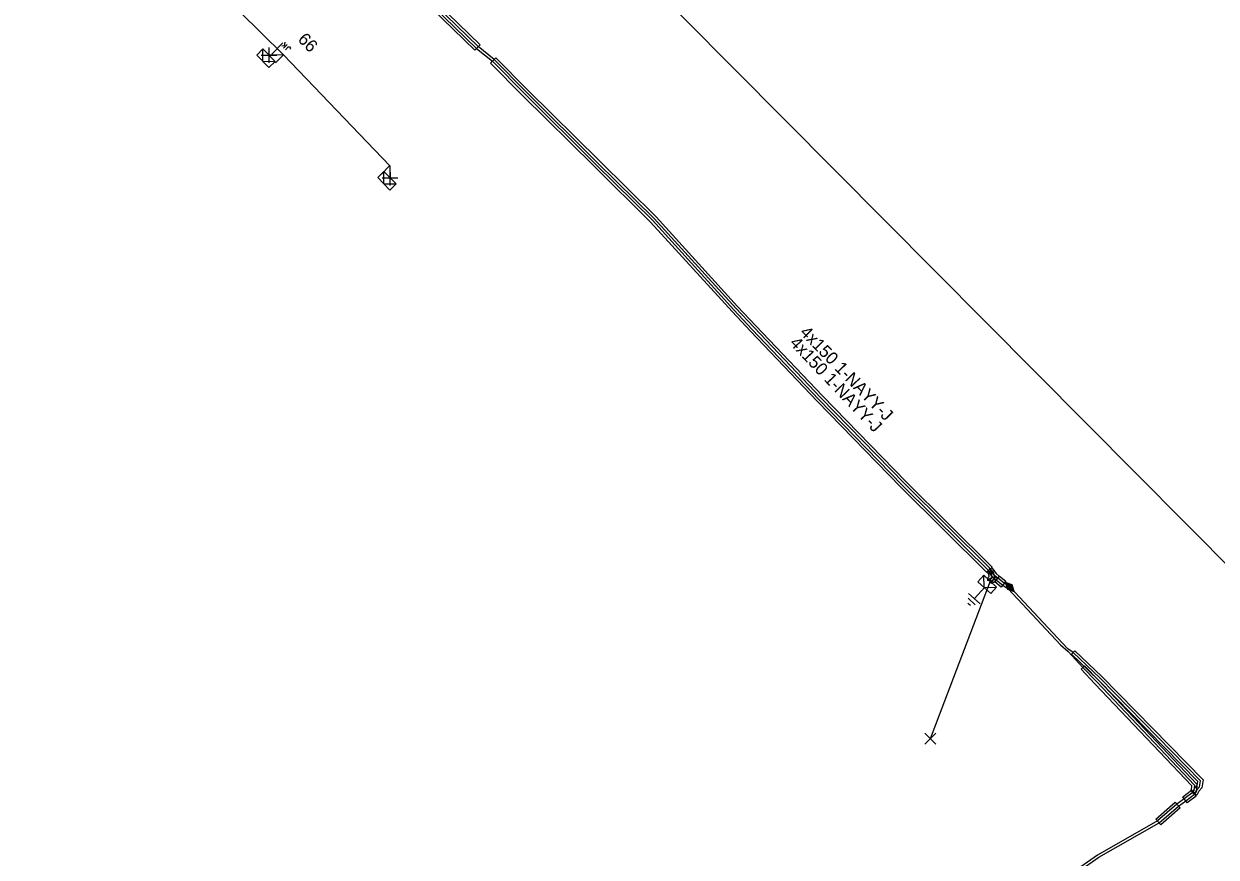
# Model space of a CAD drawing. Extents: x -544780 to -541582, y -1198995 to -1196551.
# Drawn here: x -543767.2 to -543671.3, y -1197515.1 to -1197448.1 of the extents above; entities that cross this region are included whole.
import ezdxf

# ---------------------------------------------------------------- set-up
doc = ezdxf.new("R2010")
doc.units = 0
for name, color, linetype in [('Vrstva 1', 7, 'Continuous'), ('Vrstva 13', 7, 'Continuous'), ('Vrstva 14', 7, 'Continuous'), ('Vrstva 15', 7, 'Continuous'), ('Vrstva 18', 7, 'Continuous'), ('Vrstva 19', 7, 'Continuous'), ('Vrstva 2', 7, 'Continuous'), ('Vrstva 20', 7, 'Continuous'), ('Vrstva 31', 7, 'Continuous'), ('Vrstva 34', 7, 'Continuous'), ('Vrstva 4', 7, 'Continuous'), ('Vrstva 5', 7, 'Continuous'), ('Vrstva 50', 7, 'Continuous'), ('Vrstva 52', 7, 'Continuous'), ('Vrstva 54', 7, 'Continuous'), ('Vrstva 59', 7, 'Continuous'), ('Vrstva 6', 7, 'Continuous'), ('Vrstva 9', 7, 'Continuous')]:
    doc.layers.add(name, color=color, linetype=linetype)

# ---------------------------------------------------------------- blocks, each defined once
blk = doc.blocks.new('NN840')
at = {"layer": 'Vrstva 15'}
for points in [[(0.003, 0.619), (0.003, -0.631)], [(-0.745, -0.71), (-0.745, -0.66)], [(-0.73, -0.764), (-0.745, -0.71)], [(-0.657, -0.798), (-0.73, -0.764)], [(-0.627, -0.798), (-0.657, -0.798)], [(-0.558, -0.764), (-0.627, -0.798)], [(-0.538, -0.71), (-0.558, -0.764)], [(-0.538, -0.385), (-0.538, -0.71)], [(-0.332, -0.385), (-0.332, -0.798)], [(-0.332, -0.641), (-0.125, -0.385)], [(-0.263, -0.557), (-0.091, -0.798)]]:
    blk.add_lwpolyline(points, dxfattribs=at)
blk = doc.blocks.new('NN870')
at = {"layer": 'Vrstva 4'}
for points in [[(0, -0.251), (0.5, 0.001), (0, 0.249), (-0.5, 0.001), (0, -0.251)], [(0.37, -0.003), (0, 0.186), (-0.362, 0.001), (0, -0.188), (0.37, -0.003)], [(0.245, -0.003), (0, 0.123), (-0.252, -0.003), (0, -0.125), (0.245, -0.003)], [(0.122, -0.003), (0, 0.06), (-0.13, -0.003), (0, -0.062), (0.122, -0.003)]]:
    blk.add_lwpolyline(points, dxfattribs=at)
blk = doc.blocks.new('NN800')
at = {"layer": 'Vrstva 1'}
for points in [[(-0.442, 0.442), (0.442, -0.442)], [(-0.442, -0.442), (0.442, 0.442)]]:
    blk.add_lwpolyline(points, dxfattribs=at)
blk = doc.blocks.new('NN630')
at = {"layer": 'Vrstva 9'}
for points in [[(-0.003, -0.7), (-0.703, 0)], [(-0.703, -0.7), (-0.703, 0), (0.697, 0), (0.697, -0.7)], [(-0.703, -0.7), (0.697, -0.7)], [(-0.003, -0.7), (0.697, 0)]]:
    blk.add_lwpolyline(points, dxfattribs=at)
blk = doc.blocks.new('NN810')
at = {"layer": 'Vrstva 14'}
for points in [[(0.004, -0.64), (0.004, -1.89)], [(0.629, -1.89), (-0.621, -1.89)], [(0.388, -2.2), (-0.399, -2.2)], [(0.004, -2.515), (-0.124, -2.515)], [(0.137, -2.515), (0.004, -2.515)]]:
    blk.add_lwpolyline(points, dxfattribs=at)
blk = doc.blocks.new('NN510')
at = {"layer": 'Vrstva 2'}
blk.add_lwpolyline([(0.001, 0.002), (0.001, 0.939)], dxfattribs=at)

msp = doc.modelspace()

# ---------------------------------------------------------------- linework, layer by layer
at = {"layer": 'Vrstva 20'}
for points in [[(-543739.211, -1197441.325), (-543730.531, -1197449.765), (-543730.949, -1197450.195), (-543739.629, -1197441.755)], [(-543729.257, -1197450.799), (-543726.688, -1197453.398), (-543720.939, -1197459.097), (-543716.383, -1197463.592), (-543709.82, -1197470.806), (-543708.352, -1197472.364), (-543702.994, -1197477.992), (-543696.267, -1197484.899), (-543689.356, -1197491.752), (-543689.801, -1197492.162), (-543696.693, -1197485.321), (-543703.426, -1197478.408), (-543708.788, -1197472.776), (-543710.26, -1197471.214), (-543716.816, -1197464.008), (-543721.361, -1197459.523), (-543727.112, -1197453.822), (-543729.683, -1197451.221)], [(-543689.703, -1197492.837), (-543689.665, -1197492.601), (-543689.591, -1197492.505), (-543689.626, -1197492.329), (-543689.786, -1197492.171), (-543689.504, -1197491.887), (-543689.258, -1197492.13), (-543689.163, -1197492.605), (-543689.301, -1197492.783), (-543689.317, -1197492.943)], [(-543689.39, -1197491.8), (-543689.031, -1197492.281), (-543688.777, -1197492.473), (-543689.018, -1197492.792), (-543689.317, -1197492.566), (-543689.71, -1197492.04)], [(-543689.577, -1197492.705), (-543689.269, -1197492.572), (-543689.1, -1197492.536), (-543688.943, -1197492.604), (-543689.103, -1197492.971), (-543689.129, -1197492.96), (-543689.447, -1197493.068)], [(-543688.771, -1197492.477), (-543688.251, -1197492.897), (-543688.629, -1197493.363), (-543689.149, -1197492.943)], [(-543682.702, -1197498.475), (-543680.54, -1197500.538), (-543672.376, -1197508.863), (-543672.482, -1197509.501), (-543672.728, -1197509.773), (-543672.903, -1197510.103), (-543673.256, -1197509.916), (-543673.058, -1197509.541), (-543672.858, -1197509.319), (-543672.804, -1197508.997), (-543680.82, -1197500.822), (-543682.978, -1197498.765)], [(-543673.373, -1197509.749), (-543673.32, -1197509.658), (-543673.296, -1197509.353), (-543681.085, -1197501.128), (-543682.204, -1197499.958), (-543681.916, -1197499.682), (-543680.795, -1197500.852), (-543672.884, -1197509.207), (-543672.928, -1197509.781), (-543673.028, -1197509.951)], [(-543674.021, -1197510.221), (-543673.321, -1197509.691), (-543672.959, -1197510.169), (-543673.659, -1197510.699)], [(-543674.243, -1197511.116), (-543675.793, -1197512.466), (-543676.187, -1197512.014), (-543674.637, -1197510.664)]]:
    msp.add_lwpolyline(points, close=True, dxfattribs=at)
at = {"layer": 'Vrstva 5'}
for points in [[(-543744.38, -1197436.89), (-543743.621, -1197437.169), (-543743.391, -1197437.351), (-543740.556, -1197440.186), (-543739.495, -1197441.606), (-543730.806, -1197450.055), (-543729.537, -1197451.084), (-543726.971, -1197453.681), (-543721.22, -1197459.381), (-543716.672, -1197463.869), (-543710.113, -1197471.078), (-543708.643, -1197472.639), (-543703.282, -1197478.269), (-543696.551, -1197485.18), (-543689.442, -1197492.23), (-543689.377, -1197492.555), (-543689.483, -1197492.692), (-543689.51, -1197492.89)], [(-543687.935, -1197493.354), (-543688.38, -1197493.05), (-543688.897, -1197492.632), (-543689.174, -1197492.423), (-543689.55, -1197491.92), (-543689.578, -1197491.813), (-543696.409, -1197485.04), (-543703.138, -1197478.131), (-543708.497, -1197472.501), (-543709.967, -1197470.942), (-543716.528, -1197463.731), (-543721.08, -1197459.239), (-543726.829, -1197453.539), (-543729.403, -1197450.936), (-543730.673, -1197449.905), (-543739.345, -1197441.474), (-543740.404, -1197440.054), (-543743.249, -1197437.209)], [(-543689.51, -1197492.89), (-543689.19, -1197492.76), (-543689.121, -1197492.745), (-543689.023, -1197492.788), (-543688.5, -1197493.21), (-543688.065, -1197493.506), (-543683.853, -1197498.008), (-543683.24, -1197498.53), (-543682.06, -1197499.82), (-543680.94, -1197500.99), (-543673.09, -1197509.28), (-543673.124, -1197509.72), (-543673.2, -1197509.85), (-543673.899, -1197510.379), (-543674.502, -1197510.811), (-543676.048, -1197512.158), (-543680.894, -1197514.905), (-543682.231, -1197515.851)], [(-543682.109, -1197516.009), (-543680.786, -1197515.075), (-543675.932, -1197512.322), (-543674.378, -1197510.969), (-543673.781, -1197510.541), (-543673.08, -1197510.01), (-543672.893, -1197509.657), (-543672.67, -1197509.41), (-543672.59, -1197508.93), (-543680.68, -1197500.68), (-543682.84, -1197498.62), (-543683.256, -1197498.319), (-543683.707, -1197497.872), (-543687.935, -1197493.354)]]:
    msp.add_lwpolyline(points, dxfattribs=at)
at = {"layer": 'Vrstva 50'}
msp.add_lwpolyline([(-543767.217, -1197427.271), (-543762.643, -1197434.154), (-543755.063, -1197441.93), (-543746.325, -1197450.559)], dxfattribs=at)
at = {"layer": 'Vrstva 52'}
msp.add_lwpolyline([(-543741.729, -1197407.43), (-543742.12, -1197407.001), (-543743.742, -1197407.313), (-543733.676, -1197420.232), (-543736.731, -1197422.594), (-543730.275, -1197431.346), (-543609.104, -1197553.353), (-543559.122, -1197605.587), (-543554.835, -1197600.628)], dxfattribs=at)
at = {"layer": 'Vrstva 54'}
for points in [[(-543746.325, -1197450.559), (-543747.496, -1197450.594)], [(-543746.325, -1197450.559), (-543737.8, -1197459.489), (-543737.765, -1197460.447)]]:
    msp.add_lwpolyline(points, dxfattribs=at)
at = {"layer": 'Vrstva 59'}
msp.add_lwpolyline([(-543689.51, -1197492.89), (-543694.331, -1197505.557)], dxfattribs=at)

# ---------------------------------------------------------------- block references
at = {"layer": 'Vrstva 13'}
for p, rotation in [((-543746.324, -1197450.559), 134.65415563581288), ((-543737.799, -1197459.489), 134.61182219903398)]:
    msp.add_blockref('NN510', p, dxfattribs=dict(at, rotation=rotation))
at = {"layer": 'Vrstva 15', "rotation": -42.39819070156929}
msp.add_blockref('NN810', (-543689.51, -1197492.89), dxfattribs=at)
at = {"layer": 'Vrstva 18', "rotation": 135.35960001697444}
msp.add_blockref('NN840', (-543746.831, -1197450.06), dxfattribs=at)
at = {"layer": 'Vrstva 19', "rotation": 133.09742891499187}
msp.add_blockref('NN870', (-543687.935, -1197493.354), dxfattribs=at)
at = {"layer": 'Vrstva 31'}
for p, rotation in [((-543747.496, -1197450.594), -45.34584446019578), ((-543737.765, -1197460.447), -45.38817780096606), ((-543689.51, -1197492.89), -42.39876501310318)]:
    msp.add_blockref('NN630', p, dxfattribs=dict(at, rotation=rotation))
at = {"layer": 'Vrstva 34', "rotation": 45}
for p in [(-543747.496, -1197450.594), (-543737.765, -1197460.447)]:
    msp.add_blockref('NN800', p, dxfattribs=at)
at = {"layer": 'Vrstva 34'}
msp.add_blockref('NN800', (-543694.331, -1197505.557), dxfattribs=at)

# ---------------------------------------------------------------- texts
at = {"layer": 'Vrstva 14'}
msp.add_text('66', height=1, rotation=314.654, dxfattribs=at).set_placement((-543745.248, -1197449.385))
at = {"layer": 'Vrstva 6'}
for rotation, p in [(314.244, (-543704.88, -1197472.946)), (313.593, (-543705.695, -1197473.791))]:
    msp.add_text('4x150 1-NAYY-J', height=1, rotation=rotation, dxfattribs=at).set_placement(p)

doc.saveas('drawing.dxf')
